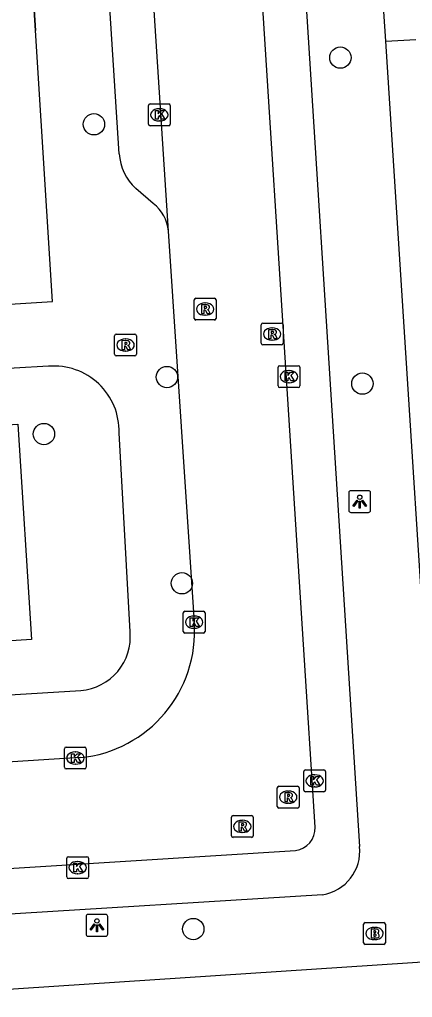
# Model space of a CAD drawing. Extents: x 159689 to 160786, y 387323 to 388339.
# Drawn here: x 160596.09 to 160614.1, y 388105.43 to 388150.28 of the extents above; entities that cross this region are included whole.
import ezdxf

# ---------------------------------------------------------------- set-up
doc = ezdxf.new("R2010")
doc.units = 0
for name, color, linetype in [('IMGEO_Boom', 7, 'Continuous'), ('IMGEO_Brandkraan', 7, 'Continuous'), ('IMGEO_Groenvoorziening', 7, 'Continuous'), ('IMGEO_Kolk', 7, 'Continuous'), ('IMGEO_Lichtpunt', 7, 'Continuous'), ('IMGEO_Muur', 7, 'Continuous'), ('IMGEO_Rijbaan_lokaal_open', 7, 'Continuous'), ('IMGEO_Rioolput', 7, 'Continuous'), ('IMGEO_Voetpad_open', 7, 'Continuous')]:
    doc.layers.add(name, color=color, linetype=linetype)

msp = doc.modelspace()

# ---------------------------------------------------------------- linework, layer by layer
at = {"layer": 'IMGEO_Boom'}
for centre in [(160610.797, 388148.532), (160599.496, 388145.472), (160602.844, 388133.88), (160611.809, 388133.577), (160597.204, 388131.264), (160603.53, 388124.422), (160604.051, 388108.562)]:
    msp.add_circle(centre, 0.489, dxfattribs=at)
at = {"layer": 'IMGEO_Brandkraan'}
for p, q in [((160611.863, 388107.931), (160611.863, 388108.783)), ((160611.938, 388108.857), (160612.79, 388108.857)), ((160612.351, 388108.637), (160612.376, 388108.637)), ((160612.864, 388108.783), (160612.864, 388107.931)), ((160612.374, 388108.077), (160612.349, 388108.077)), ((160612.79, 388107.857), (160611.938, 388107.857))]:
    msp.add_line(p, q, dxfattribs=at)
for points in [[(160611.863, 388107.931), (160611.863, 388108.783)], [(160611.938, 388108.857), (160612.79, 388108.857)], [(160612.211, 388108.557), (160612.211, 388108.157), (160612.424, 388108.157)], [(160612.442, 388108.557), (160612.211, 388108.557)], [(160612.864, 388108.783), (160612.864, 388107.931)], [(160612.39, 388108.476), (160612.336, 388108.476), (160612.336, 388108.4)], [(160612.336, 388108.4), (160612.389, 388108.4)], [(160612.398, 388108.324), (160612.336, 388108.324), (160612.336, 388108.243)], [(160612.336, 388108.243), (160612.398, 388108.243)], [(160612.79, 388107.857), (160611.938, 388107.857)]]:
    msp.add_lwpolyline(points, dxfattribs=at)
for centre, radius, start, end in [((160611.94, 388108.781), 0.0765, 91.552, 178.448), ((160611.94, 388108.781), 0.0765, 91.552, 178.448), ((160612.446, 388108.412), 0.145, 59.4692, 91.5367), ((160612.471, 388108.459), 0.0922, 285.5137, 58.1501), ((160612.788, 388108.781), 0.0765, 1.552, 88.448), ((160612.788, 388108.781), 0.0765, 1.552, 88.448), ((160612.391, 388108.438), 0.0379, 267.8285, 90.9355), ((160612.399, 388108.283), 0.0404, 269.8759, 90.5077), ((160612.43, 388108.408), 0.251, 268.6676, 293.5347), ((160612.476, 388108.267), 0.105, 301.3115, 78.989), ((160611.94, 388107.933), 0.0765, 181.552, 268.448), ((160611.94, 388107.933), 0.0765, 181.552, 268.448), ((160612.788, 388107.933), 0.0765, 271.552, 358.448), ((160612.788, 388107.933), 0.0765, 271.552, 358.448)]:
    msp.add_arc(centre, radius, start, end, dxfattribs=at)
for centre, major_axis, ratio, start_param, end_param in [((160612.35, 388108.357), (-0.387, 0.002), 0.722429, 4.712389, 7.853982), ((160612.375, 388108.357), (-0.39, 0.002), 0.717154, 1.570796, 4.712389)]:
    msp.add_ellipse(centre, major_axis=major_axis, ratio=ratio, start_param=start_param, end_param=end_param, dxfattribs=at)
at = {"layer": 'IMGEO_Groenvoorziening'}
msp.add_lwpolyline([(160588.783, 388131.26), (160596.004, 388131.715), (160596.641, 388121.835), (160589.526, 388121.387)], dxfattribs=at)
at = {"layer": 'IMGEO_Kolk'}
for p, q in [((160601.997, 388145.48), (160601.997, 388146.332)), ((160602.072, 388146.406), (160602.924, 388146.406)), ((160602.485, 388146.186), (160602.51, 388146.186)), ((160602.998, 388146.332), (160602.998, 388145.48)), ((160602.924, 388145.406), (160602.072, 388145.406)), ((160602.508, 388145.626), (160602.483, 388145.626)), ((160607.939, 388133.474), (160607.939, 388134.326)), ((160608.014, 388134.4), (160608.866, 388134.4)), ((160608.427, 388134.18), (160608.452, 388134.18)), ((160608.94, 388134.326), (160608.94, 388133.474)), ((160608.45, 388133.62), (160608.425, 388133.62)), ((160608.866, 388133.4), (160608.014, 388133.4)), ((160603.592, 388122.21), (160603.592, 388123.062)), ((160603.667, 388123.136), (160604.519, 388123.136)), ((160604.08, 388122.916), (160604.105, 388122.916)), ((160604.593, 388123.062), (160604.593, 388122.21)), ((160604.519, 388122.136), (160603.667, 388122.136)), ((160604.103, 388122.356), (160604.078, 388122.356)), ((160598.147, 388115.98), (160598.147, 388116.832)), ((160598.222, 388116.906), (160599.074, 388116.906)), ((160598.635, 388116.686), (160598.66, 388116.686)), ((160599.148, 388116.832), (160599.148, 388115.98)), ((160598.658, 388116.126), (160598.633, 388116.126)), ((160599.074, 388115.906), (160598.222, 388115.906)), ((160609.117, 388114.932), (160609.117, 388115.784)), ((160609.192, 388115.858), (160610.044, 388115.858)), ((160610.118, 388115.784), (160610.118, 388114.932)), ((160609.605, 388115.638), (160609.63, 388115.638)), ((160610.044, 388114.858), (160609.192, 388114.858)), ((160609.628, 388115.078), (160609.603, 388115.078)), ((160598.25, 388110.955), (160598.25, 388111.807)), ((160598.325, 388111.881), (160599.177, 388111.881)), ((160598.738, 388111.661), (160598.763, 388111.661)), ((160599.251, 388111.807), (160599.251, 388110.955)), ((160599.177, 388110.881), (160598.325, 388110.881)), ((160598.761, 388111.101), (160598.736, 388111.101))]:
    msp.add_line(p, q, dxfattribs=at)
for points in [[(160601.997, 388145.48), (160601.997, 388146.332)], [(160602.072, 388146.406), (160602.924, 388146.406)], [(160602.998, 388146.332), (160602.998, 388145.48)], [(160602.318, 388146.106), (160602.441, 388146.106), (160602.441, 388145.955), (160602.571, 388146.106), (160602.735, 388146.106), (160602.589, 388145.955), (160602.742, 388145.706), (160602.59, 388145.706), (160602.505, 388145.87), (160602.441, 388145.803), (160602.441, 388145.706), (160602.318, 388145.706), (160602.318, 388146.106)], [(160602.924, 388145.406), (160602.072, 388145.406)], [(160607.939, 388133.474), (160607.939, 388134.326)], [(160608.014, 388134.4), (160608.866, 388134.4)], [(160608.26, 388134.1), (160608.383, 388134.1), (160608.383, 388133.949), (160608.513, 388134.1), (160608.677, 388134.1), (160608.531, 388133.949), (160608.684, 388133.7), (160608.532, 388133.7), (160608.447, 388133.864), (160608.383, 388133.797), (160608.383, 388133.7), (160608.26, 388133.7), (160608.26, 388134.1)], [(160608.94, 388134.326), (160608.94, 388133.474)], [(160608.866, 388133.4), (160608.014, 388133.4)], [(160603.592, 388122.21), (160603.592, 388123.062)], [(160603.667, 388123.136), (160604.519, 388123.136)], [(160604.593, 388123.062), (160604.593, 388122.21)], [(160603.913, 388122.836), (160604.036, 388122.836), (160604.036, 388122.685), (160604.166, 388122.836), (160604.33, 388122.836), (160604.184, 388122.685), (160604.337, 388122.436), (160604.185, 388122.436), (160604.1, 388122.6), (160604.036, 388122.533), (160604.036, 388122.436), (160603.913, 388122.436), (160603.913, 388122.836)], [(160604.519, 388122.136), (160603.667, 388122.136)], [(160598.147, 388115.98), (160598.147, 388116.832)], [(160598.222, 388116.906), (160599.074, 388116.906)], [(160598.468, 388116.606), (160598.591, 388116.606), (160598.591, 388116.455), (160598.721, 388116.606), (160598.885, 388116.606), (160598.739, 388116.455), (160598.892, 388116.206), (160598.74, 388116.206), (160598.655, 388116.37), (160598.591, 388116.303), (160598.591, 388116.206), (160598.468, 388116.206), (160598.468, 388116.606)], [(160599.148, 388116.832), (160599.148, 388115.98)], [(160599.074, 388115.906), (160598.222, 388115.906)], [(160609.117, 388114.932), (160609.117, 388115.784)], [(160609.192, 388115.858), (160610.044, 388115.858)], [(160610.118, 388115.784), (160610.118, 388114.932)], [(160609.438, 388115.558), (160609.561, 388115.558), (160609.561, 388115.407), (160609.691, 388115.558), (160609.855, 388115.558), (160609.709, 388115.407), (160609.862, 388115.158), (160609.71, 388115.158), (160609.625, 388115.322), (160609.561, 388115.255), (160609.561, 388115.158), (160609.438, 388115.158), (160609.438, 388115.558)], [(160610.044, 388114.858), (160609.192, 388114.858)], [(160598.25, 388110.955), (160598.25, 388111.807)], [(160598.325, 388111.881), (160599.177, 388111.881)], [(160599.251, 388111.807), (160599.251, 388110.955)], [(160598.571, 388111.581), (160598.694, 388111.581), (160598.694, 388111.43), (160598.824, 388111.581), (160598.988, 388111.581), (160598.842, 388111.43), (160598.995, 388111.181), (160598.843, 388111.181), (160598.758, 388111.345), (160598.694, 388111.278), (160598.694, 388111.181), (160598.571, 388111.181), (160598.571, 388111.581)], [(160599.177, 388110.881), (160598.325, 388110.881)]]:
    msp.add_lwpolyline(points, dxfattribs=at)
for centre, start, end in [((160602.074, 388146.33), 91.552, 178.448), ((160602.074, 388146.33), 91.552, 178.448), ((160602.922, 388146.33), 1.552, 88.448), ((160602.922, 388146.33), 1.552, 88.448), ((160602.074, 388145.482), 181.552, 268.448), ((160602.074, 388145.482), 181.552, 268.448), ((160602.922, 388145.482), 271.552, 358.448), ((160602.922, 388145.482), 271.552, 358.448), ((160608.016, 388134.324), 91.552, 178.448), ((160608.016, 388134.324), 91.552, 178.448), ((160608.864, 388134.324), 1.552, 88.448), ((160608.864, 388134.324), 1.552, 88.448), ((160608.016, 388133.476), 181.552, 268.448), ((160608.016, 388133.476), 181.552, 268.448), ((160608.864, 388133.476), 271.552, 358.448), ((160608.864, 388133.476), 271.552, 358.448), ((160603.669, 388123.06), 91.552, 178.448), ((160603.669, 388123.06), 91.552, 178.448), ((160604.517, 388123.06), 1.552, 88.448), ((160604.517, 388123.06), 1.552, 88.448), ((160603.669, 388122.212), 181.552, 268.448), ((160603.669, 388122.212), 181.552, 268.448), ((160604.517, 388122.212), 271.552, 358.448), ((160604.517, 388122.212), 271.552, 358.448), ((160598.224, 388116.83), 91.552, 178.448), ((160598.224, 388116.83), 91.552, 178.448), ((160599.072, 388116.83), 1.552, 88.448), ((160599.072, 388116.83), 1.552, 88.448), ((160598.224, 388115.982), 181.552, 268.448), ((160598.224, 388115.982), 181.552, 268.448), ((160599.072, 388115.982), 271.552, 358.448), ((160599.072, 388115.982), 271.552, 358.448), ((160609.194, 388115.782), 91.552, 178.448), ((160609.194, 388115.782), 91.552, 178.448), ((160610.042, 388115.782), 1.552, 88.448), ((160610.042, 388115.782), 1.552, 88.448), ((160609.194, 388114.934), 181.552, 268.448), ((160609.194, 388114.934), 181.552, 268.448), ((160610.042, 388114.934), 271.552, 358.448), ((160610.042, 388114.934), 271.552, 358.448), ((160598.327, 388111.805), 91.552, 178.448), ((160598.327, 388111.805), 91.552, 178.448), ((160599.175, 388111.805), 1.552, 88.448), ((160599.175, 388111.805), 1.552, 88.448), ((160598.327, 388110.957), 181.552, 268.448), ((160598.327, 388110.957), 181.552, 268.448), ((160599.175, 388110.957), 271.552, 358.448), ((160599.175, 388110.957), 271.552, 358.448)]:
    msp.add_arc(centre, 0.0765, start, end, dxfattribs=at)
for centre, major_axis, ratio, start_param, end_param in [((160602.484, 388145.906), (-0.387, 0.002), 0.722429, 4.712389, 7.853982), ((160602.509, 388145.906), (-0.39, 0.002), 0.717154, 1.570796, 4.712389), ((160608.426, 388133.9), (-0.387, 0.002), 0.722429, 4.712389, 7.853982), ((160608.451, 388133.9), (-0.39, 0.002), 0.717154, 1.570796, 4.712389), ((160604.079, 388122.636), (-0.387, 0.002), 0.722429, 4.712389, 7.853982), ((160604.104, 388122.636), (-0.39, 0.002), 0.717154, 1.570796, 4.712389), ((160598.634, 388116.406), (-0.387, 0.002), 0.722429, 4.712389, 7.853982), ((160598.659, 388116.406), (-0.39, 0.002), 0.717154, 1.570796, 4.712389), ((160609.604, 388115.358), (-0.387, 0.002), 0.722429, 4.712389, 7.853982), ((160609.629, 388115.358), (-0.39, 0.002), 0.717154, 1.570796, 4.712389), ((160598.737, 388111.381), (-0.387, 0.002), 0.722429, 4.712389, 7.853982), ((160598.762, 388111.381), (-0.39, 0.002), 0.717154, 1.570796, 4.712389)]:
    msp.add_ellipse(centre, major_axis=major_axis, ratio=ratio, start_param=start_param, end_param=end_param, dxfattribs=at)
at = {"layer": 'IMGEO_Lichtpunt'}
for p, q in [((160611.186, 388128.571), (160611.186, 388127.764)), ((160611.186, 388128.571), (160611.186, 388127.764)), ((160612.088, 388128.666), (160611.28, 388128.666)), ((160612.088, 388128.666), (160611.28, 388128.666)), ((160612.182, 388127.764), (160612.182, 388128.571)), ((160612.182, 388127.764), (160612.182, 388128.571)), ((160611.28, 388127.67), (160612.088, 388127.67)), ((160611.28, 388127.67), (160612.088, 388127.67)), ((160599.136, 388109.137), (160599.136, 388108.33)), ((160599.136, 388109.137), (160599.136, 388108.33)), ((160600.038, 388109.232), (160599.23, 388109.232)), ((160600.038, 388109.232), (160599.23, 388109.232)), ((160600.132, 388108.33), (160600.132, 388109.137)), ((160600.132, 388108.33), (160600.132, 388109.137)), ((160599.23, 388108.236), (160600.038, 388108.236)), ((160599.23, 388108.236), (160600.038, 388108.236))]:
    msp.add_line(p, q, dxfattribs=at)
for points in [[(160611.56, 388128.235), (160611.599, 388128.207), (160611.411, 388127.945), (160611.373, 388127.972), (160611.56, 388128.235)], [(160611.772, 388128.207), (160611.81, 388128.234), (160611.997, 388127.972), (160611.958, 388127.944), (160611.772, 388128.207)], [(160611.662, 388128.187), (160611.709, 388128.187), (160611.709, 388127.865), (160611.662, 388127.865), (160611.662, 388128.187)], [(160599.51, 388108.801), (160599.549, 388108.773), (160599.361, 388108.511), (160599.323, 388108.538), (160599.51, 388108.801)], [(160599.612, 388108.753), (160599.659, 388108.753), (160599.659, 388108.431), (160599.612, 388108.431), (160599.612, 388108.753)], [(160599.722, 388108.773), (160599.76, 388108.8), (160599.947, 388108.538), (160599.908, 388108.51), (160599.722, 388108.773)]]:
    msp.add_lwpolyline(points, dxfattribs=at)
for centre in [(160611.685, 388128.369), (160599.635, 388108.935)]:
    msp.add_circle(centre, 0.0994, dxfattribs=at)
for centre, start, end in [((160611.28, 388128.571), 90, 180), ((160611.28, 388128.571), 90, 180), ((160612.088, 388128.571), 0, 90), ((160612.088, 388128.571), 0, 90), ((160611.28, 388127.764), 180, 270), ((160611.28, 388127.764), 180, 270), ((160612.088, 388127.764), 270, 0), ((160612.088, 388127.764), 270, 360), ((160599.23, 388109.137), 90, 180), ((160599.23, 388109.137), 90, 180), ((160600.038, 388109.137), 0, 90), ((160600.038, 388109.137), 0, 90), ((160599.23, 388108.33), 180, 270), ((160599.23, 388108.33), 180, 270), ((160600.038, 388108.33), 270, 0), ((160600.038, 388108.33), 270, 360)]:
    msp.add_arc(centre, 0.0946, start, end, dxfattribs=at)
at = {"layer": 'IMGEO_Muur'}
msp.add_lwpolyline([(160596.182, 388159.751), (160596.815, 388149.771)], dxfattribs=at)
at = {"layer": 'IMGEO_Rijbaan_lokaal_open'}
for points in [[(160599.394, 388194.501), (160602.908, 388140.574)], [(160609.638, 388113.23), (160605.899, 388171.891)], [(160602.908, 388140.574), (160604.093, 388122.636)], [(160598.869, 388116.427), (160556.402, 388113.703)], [(160559.774, 388109.095), (160608.738, 388112.169)]]:
    msp.add_lwpolyline(points, dxfattribs=at)
for centre, radius, start, end in [((160598.316, 388122.195), 5.794, 275.4798, 4.3684), ((160608.628, 388113.175), 1.012, 276.2667, 3.1204)]:
    msp.add_arc(centre, radius, start, end, dxfattribs=at)
at = {"layer": 'IMGEO_Rioolput'}
for p, q in [((160604.097, 388136.57), (160604.097, 388137.422)), ((160604.172, 388137.496), (160605.024, 388137.496)), ((160604.585, 388137.276), (160604.61, 388137.276)), ((160605.098, 388137.422), (160605.098, 388136.57)), ((160605.024, 388136.496), (160604.172, 388136.496)), ((160604.608, 388136.716), (160604.583, 388136.716)), ((160607.243, 388136.352), (160608.095, 388136.352)), ((160600.521, 388135.848), (160601.373, 388135.848)), ((160607.168, 388135.426), (160607.168, 388136.278)), ((160607.656, 388136.132), (160607.681, 388136.132)), ((160608.169, 388136.278), (160608.169, 388135.426)), ((160600.446, 388134.922), (160600.446, 388135.774)), ((160600.934, 388135.628), (160600.959, 388135.628)), ((160601.447, 388135.774), (160601.447, 388134.922)), ((160607.679, 388135.572), (160607.654, 388135.572)), ((160600.957, 388135.068), (160600.932, 388135.068)), ((160608.095, 388135.352), (160607.243, 388135.352)), ((160601.373, 388134.848), (160600.521, 388134.848)), ((160607.906, 388114.186), (160607.906, 388115.038)), ((160607.981, 388115.112), (160608.833, 388115.112)), ((160608.394, 388114.892), (160608.419, 388114.892)), ((160608.907, 388115.038), (160608.907, 388114.186)), ((160608.417, 388114.332), (160608.392, 388114.332)), ((160608.833, 388114.112), (160607.981, 388114.112)), ((160605.799, 388112.843), (160605.799, 388113.695)), ((160605.874, 388113.769), (160606.726, 388113.769)), ((160606.287, 388113.549), (160606.312, 388113.549)), ((160606.8, 388113.695), (160606.8, 388112.843)), ((160606.31, 388112.989), (160606.285, 388112.989)), ((160606.726, 388112.769), (160605.874, 388112.769))]:
    msp.add_line(p, q, dxfattribs=at)
for points in [[(160604.097, 388136.57), (160604.097, 388137.422)], [(160604.172, 388137.496), (160605.024, 388137.496)], [(160604.686, 388137.194), (160604.434, 388137.196), (160604.434, 388136.796)], [(160605.098, 388137.422), (160605.098, 388136.57)], [(160604.434, 388136.796), (160604.558, 388136.796), (160604.558, 388136.958), (160604.569, 388136.958)], [(160604.612, 388137.115), (160604.558, 388137.115), (160604.558, 388137.034)], [(160604.558, 388137.034), (160604.61, 388137.034)], [(160604.616, 388136.929), (160604.687, 388136.796), (160604.827, 388136.796), (160604.762, 388136.922)], [(160605.024, 388136.496), (160604.172, 388136.496)], [(160607.243, 388136.352), (160608.095, 388136.352)], [(160600.521, 388135.848), (160601.373, 388135.848)], [(160607.168, 388135.426), (160607.168, 388136.278)], [(160607.757, 388136.05), (160607.505, 388136.052), (160607.505, 388135.652)], [(160607.683, 388135.971), (160607.629, 388135.971), (160607.629, 388135.89)], [(160607.629, 388135.89), (160607.681, 388135.89)], [(160608.169, 388136.278), (160608.169, 388135.426)], [(160600.446, 388134.922), (160600.446, 388135.774)], [(160601.035, 388135.546), (160600.783, 388135.548), (160600.783, 388135.148)], [(160600.961, 388135.467), (160600.907, 388135.467), (160600.907, 388135.386)], [(160601.447, 388135.774), (160601.447, 388134.922)], [(160607.505, 388135.652), (160607.629, 388135.652), (160607.629, 388135.814), (160607.64, 388135.814)], [(160607.687, 388135.785), (160607.758, 388135.652), (160607.898, 388135.652), (160607.833, 388135.778)], [(160600.783, 388135.148), (160600.907, 388135.148), (160600.907, 388135.31), (160600.918, 388135.31)], [(160600.907, 388135.386), (160600.959, 388135.386)], [(160600.965, 388135.281), (160601.036, 388135.148), (160601.176, 388135.148), (160601.111, 388135.274)], [(160608.095, 388135.352), (160607.243, 388135.352)], [(160601.373, 388134.848), (160600.521, 388134.848)], [(160607.906, 388114.186), (160607.906, 388115.038)], [(160607.981, 388115.112), (160608.833, 388115.112)], [(160608.495, 388114.81), (160608.243, 388114.812), (160608.243, 388114.412)], [(160608.907, 388115.038), (160608.907, 388114.186)], [(160608.243, 388114.412), (160608.367, 388114.412), (160608.367, 388114.574), (160608.378, 388114.574)], [(160608.421, 388114.731), (160608.367, 388114.731), (160608.367, 388114.65)], [(160608.367, 388114.65), (160608.419, 388114.65)], [(160608.425, 388114.545), (160608.496, 388114.412), (160608.636, 388114.412), (160608.571, 388114.538)], [(160608.833, 388114.112), (160607.981, 388114.112)], [(160605.799, 388112.843), (160605.799, 388113.695)], [(160605.874, 388113.769), (160606.726, 388113.769)], [(160606.388, 388113.467), (160606.136, 388113.469), (160606.136, 388113.069)], [(160606.8, 388113.695), (160606.8, 388112.843)], [(160606.136, 388113.069), (160606.26, 388113.069), (160606.26, 388113.231), (160606.271, 388113.231)], [(160606.314, 388113.388), (160606.26, 388113.388), (160606.26, 388113.307)], [(160606.26, 388113.307), (160606.312, 388113.307)], [(160606.318, 388113.202), (160606.389, 388113.069), (160606.529, 388113.069), (160606.464, 388113.195)], [(160606.726, 388112.769), (160605.874, 388112.769)]]:
    msp.add_lwpolyline(points, dxfattribs=at)
for centre, radius, start, end in [((160604.174, 388137.42), 0.0765, 91.552, 178.448), ((160604.174, 388137.42), 0.0765, 91.552, 178.448), ((160604.685, 388137.084), 0.109, 350.3612, 89.416), ((160605.022, 388137.42), 0.0765, 1.552, 88.448), ((160605.022, 388137.42), 0.0765, 1.552, 88.448), ((160604.568, 388136.905), 0.0533, 26.0293, 88.6989), ((160604.594, 388137.223), 0.19, 274.7715, 282.9687), ((160604.618, 388137.019), 0.0964, 77.0061, 93.1865), ((160604.632, 388137.076), 0.0378, 276.6634, 79.6772), ((160604.683, 388137.084), 0.112, 277.5842, 350.9817), ((160604.667, 388136.869), 0.108, 29.5134, 73.7905), ((160604.174, 388136.572), 0.0765, 181.552, 268.448), ((160604.174, 388136.572), 0.0765, 181.552, 268.448), ((160605.022, 388136.572), 0.0765, 271.552, 358.448), ((160605.022, 388136.572), 0.0765, 271.552, 358.448), ((160607.245, 388136.276), 0.0765, 91.552, 178.448), ((160607.245, 388136.276), 0.0765, 91.552, 178.448), ((160608.093, 388136.276), 0.0765, 1.552, 88.448), ((160608.093, 388136.276), 0.0765, 1.552, 88.448), ((160600.523, 388135.772), 0.0765, 91.552, 178.448), ((160600.523, 388135.772), 0.0765, 91.552, 178.448), ((160601.371, 388135.772), 0.0765, 1.552, 88.448), ((160601.371, 388135.772), 0.0765, 1.552, 88.448), ((160607.665, 388136.079), 0.19, 274.7715, 282.9687), ((160607.689, 388135.875), 0.0964, 77.0061, 93.1865), ((160607.703, 388135.932), 0.0378, 276.6634, 79.6772), ((160607.756, 388135.94), 0.109, 350.3612, 89.416), ((160607.754, 388135.94), 0.112, 277.5842, 350.9817), ((160600.967, 388135.371), 0.0964, 77.0061, 93.1865), ((160600.981, 388135.428), 0.0378, 276.6634, 79.6772), ((160601.034, 388135.436), 0.109, 350.3612, 89.416), ((160601.032, 388135.436), 0.112, 277.5842, 350.9817), ((160607.245, 388135.428), 0.0765, 181.552, 268.448), ((160607.245, 388135.428), 0.0765, 181.552, 268.448), ((160607.639, 388135.761), 0.0533, 26.0293, 88.6989), ((160607.738, 388135.725), 0.108, 29.5134, 73.7905), ((160608.093, 388135.428), 0.0765, 271.552, 358.448), ((160608.093, 388135.428), 0.0765, 271.552, 358.448), ((160600.917, 388135.257), 0.0533, 26.0293, 88.6989), ((160600.943, 388135.575), 0.19, 274.7715, 282.9687), ((160601.016, 388135.221), 0.108, 29.5134, 73.7905), ((160600.523, 388134.924), 0.0765, 181.552, 268.448), ((160600.523, 388134.924), 0.0765, 181.552, 268.448), ((160601.371, 388134.924), 0.0765, 271.552, 358.448), ((160601.371, 388134.924), 0.0765, 271.552, 358.448), ((160607.983, 388115.036), 0.0765, 91.552, 178.448), ((160607.983, 388115.036), 0.0765, 91.552, 178.448), ((160608.494, 388114.7), 0.109, 350.3612, 89.416), ((160608.831, 388115.036), 0.0765, 1.552, 88.448), ((160608.831, 388115.036), 0.0765, 1.552, 88.448), ((160608.377, 388114.521), 0.0533, 26.0293, 88.6989), ((160608.403, 388114.839), 0.19, 274.7715, 282.9687), ((160608.427, 388114.635), 0.0964, 77.0061, 93.1865), ((160608.441, 388114.692), 0.0378, 276.6634, 79.6772), ((160608.492, 388114.7), 0.112, 277.5842, 350.9817), ((160608.476, 388114.485), 0.108, 29.5134, 73.7905), ((160607.983, 388114.188), 0.0765, 181.552, 268.448), ((160607.983, 388114.188), 0.0765, 181.552, 268.448), ((160608.831, 388114.188), 0.0765, 271.552, 358.448), ((160608.831, 388114.188), 0.0765, 271.552, 358.448), ((160605.876, 388113.693), 0.0765, 91.552, 178.448), ((160605.876, 388113.693), 0.0765, 91.552, 178.448), ((160606.387, 388113.357), 0.109, 350.3612, 89.416), ((160606.724, 388113.693), 0.0765, 1.552, 88.448), ((160606.724, 388113.693), 0.0765, 1.552, 88.448), ((160606.27, 388113.178), 0.0533, 26.0293, 88.6989), ((160606.296, 388113.496), 0.19, 274.7715, 282.9687), ((160606.32, 388113.292), 0.0964, 77.0061, 93.1865), ((160606.334, 388113.349), 0.0378, 276.6634, 79.6772), ((160606.385, 388113.357), 0.112, 277.5842, 350.9817), ((160606.369, 388113.142), 0.108, 29.5134, 73.7905), ((160605.876, 388112.845), 0.0765, 181.552, 268.448), ((160605.876, 388112.845), 0.0765, 181.552, 268.448), ((160606.724, 388112.845), 0.0765, 271.552, 358.448), ((160606.724, 388112.845), 0.0765, 271.552, 358.448)]:
    msp.add_arc(centre, radius, start, end, dxfattribs=at)
for centre, major_axis, ratio, start_param, end_param in [((160604.584, 388136.996), (-0.387, 0.002), 0.722429, 4.712389, 7.853982), ((160604.609, 388136.996), (-0.39, 0.002), 0.717154, 1.570796, 4.712389), ((160607.655, 388135.852), (-0.387, 0.002), 0.722429, 4.712389, 7.853982), ((160607.68, 388135.852), (-0.39, 0.002), 0.717154, 1.570796, 4.712389), ((160600.933, 388135.348), (-0.387, 0.002), 0.722429, 4.712389, 7.853982), ((160600.958, 388135.348), (-0.39, 0.002), 0.717154, 1.570796, 4.712389), ((160608.393, 388114.612), (-0.387, 0.002), 0.722429, 4.712389, 7.853982), ((160608.418, 388114.612), (-0.39, 0.002), 0.717154, 1.570796, 4.712389), ((160606.286, 388113.269), (-0.387, 0.002), 0.722429, 4.712389, 7.853982), ((160606.311, 388113.269), (-0.39, 0.002), 0.717154, 1.570796, 4.712389)]:
    msp.add_ellipse(centre, major_axis=major_axis, ratio=ratio, start_param=start_param, end_param=end_param, dxfattribs=at)
at = {"layer": 'IMGEO_Voetpad_open'}
for points in [[(160600.657, 388144.124), (160597.384, 388195.303)], [(160608.115, 388168.496), (160611.679, 388112.342)], [(160551.709, 388134.489), (160597.603, 388137.339), (160596.815, 388149.771), (160596.182, 388159.751), (160596.161, 388160.083)], [(160612.884, 388149.277), (160612.796, 388150.646)], [(160612.884, 388149.277), (160614.254, 388149.365)], [(160615.593, 388107.121), (160612.884, 388149.277)], [(160602.217, 388141.842), (160601.415, 388142.525)], [(160597.42, 388134.376), (160595.838, 388134.28), (160590.564, 388133.961)], [(160601.156, 388122.19), (160600.651, 388131.321)], [(160573.027, 388117.936), (160598.904, 388119.505)], [(160609.976, 388110.138), (160579.298, 388108.243)], [(160579.801, 388104.769), (160615.501, 388107.115)]]:
    msp.add_lwpolyline(points, dxfattribs=at)
for centre, radius, start, end in [((160602.993, 388144.252), 2.339, 183.1392, 227.587), ((160601.102, 388140.412), 1.814, 5.1281, 52.0485), ((160597.661, 388131.395), 2.991, 358.5843, 94.6233), ((160598.697, 388121.966), 2.469, 274.8125, 5.2121), ((160609.662, 388112.14), 2.027, 278.9031, 5.7114)]:
    msp.add_arc(centre, radius, start, end, dxfattribs=at)

doc.saveas('drawing.dxf')
